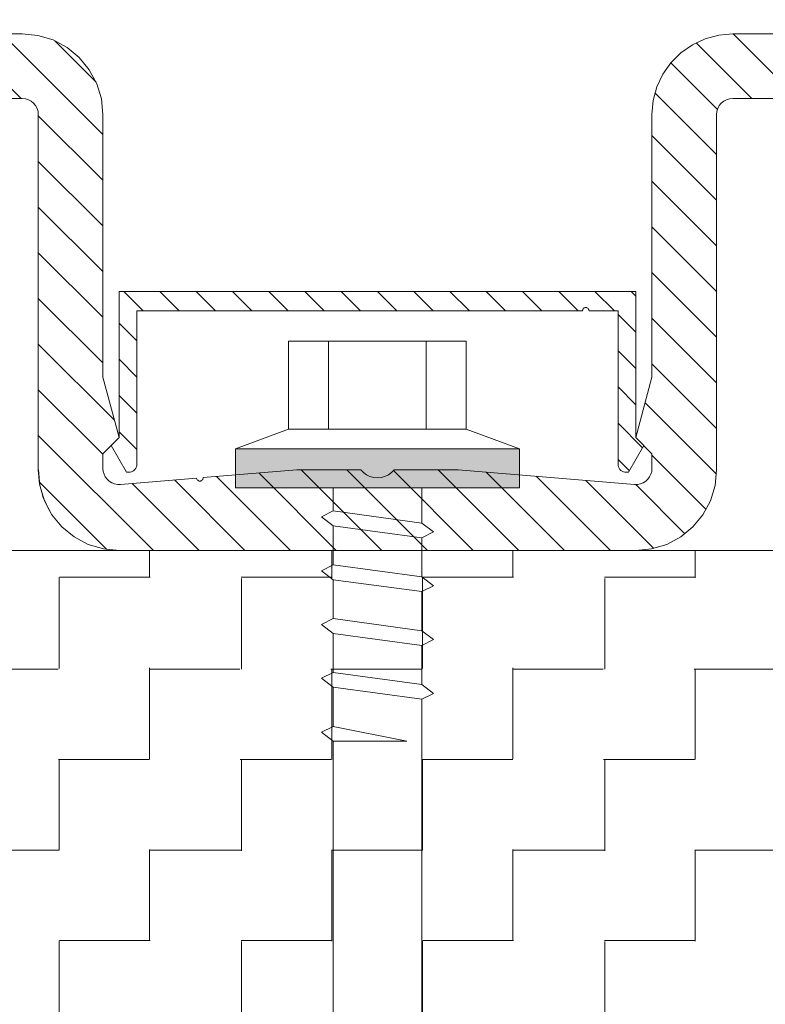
# Model space of a CAD drawing. Header units: metres. Extents: x 1316.5 to 1415.3, y -94.1 to -52.
# Tile 506 of 656: x 1403.0863 to 1403.1325, y -70.8508 to -70.7898. Entities that reach past the tile are written whole.
import ezdxf

# ---------------------------------------------------------------- set-up
doc = ezdxf.new("R2010")
doc.units = ezdxf.units.M
doc.header["$PDMODE"] = 65
doc.linetypes.add('AUSGEZOGEN', pattern=[0])
doc.layers.add('XR$4$_42143', color=7, linetype='Continuous')
for name, color, linetype, lineweight in [('XR$4$Maßlinie 1_50', 7, 'AUSGEZOGEN', 25), ('XR$4$Muster', 4, 'AUSGEZOGEN', 13), ('XR$4$STANDARD_1', 7, 'AUSGEZOGEN', 25), ('XR$4$Wand Mauerwerk nt', 7, 'AUSGEZOGEN', 25)]:
    doc.layers.add(name, color=color, linetype=linetype, lineweight=lineweight)
doc.styles.add('ARIAL', font='arial.ttf')
doc.dimstyles.new('DIMSTYLE_5', dxfattribs={"dimtxt": 0.04, "dimasz": 0.03, "dimexe": 0, "dimexo": 1e-06, "dimgap": 0.02, "dimtad": 2, "dimdec": 1, "dimlfac": 100, "dimrnd": 0.5, "dimzin": 4, "dimdsep": 46, "dimtxsty": 'ARIAL', "dimblk1": 'ALL_ML_KREIS', "dimblk2": 'ALL_ML_KREIS', "dimsah": 1, "dimcen": 0, "dimse1": 1, "dimse2": 1, "dimclrd": 7, "dimclre": 7, "dimclrt": 7, "dimadec": 0, "dimazin": 0, "dimtfac": 1, "dimtdec": 0, "dimtix": 1, "dimtmove": 2, "dimatfit": 3, "dimfxl": 0, "dimtvp": 1.2, "dimtzin": 0, "dimlwd": 0, "dimlwe": 25, "dimarcsym": 0})

# ---------------------------------------------------------------- blocks, each defined once
blk = doc.blocks.new('COMPLEXOBJECT_80')
at = {"layer": 'XR$4$STANDARD_1', "linetype": 'AUSGEZOGEN', "lineweight": 13, "transparency": 33554687}
h = blk.add_hatch(color=7, dxfattribs=at)
h.set_gradient(color2=(0, 0, 0), one_color=1)
h.paths.add_polyline_path([(1403.099675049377, -70.81638640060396), (1403.099675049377, -70.81880593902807), (1403.117275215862, -70.81638640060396)], flags=0)
h = blk.add_hatch(color=7, dxfattribs=at)
h.set_gradient(color2=(0, 0, 0), one_color=1)
h.paths.add_polyline_path([(1403.099675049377, -70.81880593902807), (1403.117275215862, -70.81880593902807), (1403.117275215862, -70.81638640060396)], flags=0)
at = {"layer": 'XR$4$STANDARD_1', "color": 7, "linetype": 'AUSGEZOGEN', "lineweight": 13, "transparency": 33554687}
for p, q in [((1403.102975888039, -70.80973003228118), (1403.102975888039, -70.81517673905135)), ((1403.108475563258, -70.80973003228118), (1403.102975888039, -70.80973003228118)), ((1403.10544861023, -70.80973003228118), (1403.10544861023, -70.81517673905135)), ((1403.113975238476, -70.80973003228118), (1403.108475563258, -70.80973003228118)), ((1403.111498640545, -70.80973003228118), (1403.111498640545, -70.81517673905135)), ((1403.113975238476, -70.81517673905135), (1403.113975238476, -70.80973003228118)), ((1403.099673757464, -70.81638683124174), (1403.102975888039, -70.81517673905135)), ((1403.102975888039, -70.81517673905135), (1403.113975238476, -70.81517673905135)), ((1403.117273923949, -70.81638683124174), (1403.113975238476, -70.81517673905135)), ((1403.099673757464, -70.81638683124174), (1403.099673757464, -70.81880701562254)), ((1403.099673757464, -70.81638683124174), (1403.117273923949, -70.81638683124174)), ((1403.117273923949, -70.81638683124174), (1403.117273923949, -70.81880701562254)), ((1403.117273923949, -70.81880701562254), (1403.099673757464, -70.81880701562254)), ((1403.105723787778, -70.81880701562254), (1403.105723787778, -70.82024620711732)), ((1403.111223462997, -70.82099422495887), (1403.111223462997, -70.81880701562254)), ((1403.105723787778, -70.82024620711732), (1403.105011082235, -70.82060966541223)), ((1403.111223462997, -70.82099422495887), (1403.105723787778, -70.82024620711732)), ((1403.105011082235, -70.82060966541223), (1403.105723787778, -70.8211634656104)), ((1403.105723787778, -70.82116002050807), (1403.105723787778, -70.82357998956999)), ((1403.105723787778, -70.8211634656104), (1403.111223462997, -70.8219043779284)), ((1403.111939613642, -70.82154091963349), (1403.111223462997, -70.82099422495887)), ((1403.111223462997, -70.8219043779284), (1403.111939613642, -70.82154091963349)), ((1403.111223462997, -70.82432434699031), (1403.111223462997, -70.8219043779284)), ((1403.105723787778, -70.82357998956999), (1403.105011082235, -70.82394344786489)), ((1403.105011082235, -70.82394344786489), (1403.105723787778, -70.82450069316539)), ((1403.111223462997, -70.82433145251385), (1403.105723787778, -70.82357998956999)), ((1403.105723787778, -70.82449380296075), (1403.105723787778, -70.82691377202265)), ((1403.105723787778, -70.82450069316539), (1403.111223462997, -70.82523816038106)), ((1403.111939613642, -70.82487470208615), (1403.111223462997, -70.82433145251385)), ((1403.111223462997, -70.82523816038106), (1403.111939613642, -70.82487470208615)), ((1403.111223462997, -70.82765812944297), (1403.111223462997, -70.82523816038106)), ((1403.105723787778, -70.82691377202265), (1403.105011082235, -70.82727723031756)), ((1403.111223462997, -70.82766523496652), (1403.105723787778, -70.82691377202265)), ((1403.105011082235, -70.82727723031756), (1403.105723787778, -70.82783447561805)), ((1403.105723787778, -70.82783103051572), (1403.105723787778, -70.8302475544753)), ((1403.105723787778, -70.82783447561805), (1403.111223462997, -70.82857172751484)), ((1403.111939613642, -70.82820848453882), (1403.111223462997, -70.82766523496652)), ((1403.111223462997, -70.82857172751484), (1403.111939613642, -70.82820848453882)), ((1403.111223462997, -70.83099191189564), (1403.111223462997, -70.82857172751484)), ((1403.105723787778, -70.8302475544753), (1403.105011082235, -70.83061079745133)), ((1403.105011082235, -70.83061079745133), (1403.105723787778, -70.83116825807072)), ((1403.111223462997, -70.83099901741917), (1403.105723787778, -70.8302475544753)), ((1403.105723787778, -70.8311648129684), (1403.105723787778, -70.83358478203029)), ((1403.105723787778, -70.83116825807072), (1403.111223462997, -70.83190550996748)), ((1403.111939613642, -70.83154226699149), (1403.111223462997, -70.83099901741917)), ((1403.111223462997, -70.83190550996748), (1403.111939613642, -70.83154226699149)), ((1403.111223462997, -70.96908345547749), (1403.111223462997, -70.83190550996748)), ((1403.105723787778, -70.83358478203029), (1403.105011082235, -70.83394457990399)), ((1403.110302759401, -70.83449859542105), (1403.105723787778, -70.83358478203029)), ((1403.105011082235, -70.83394457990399), (1403.105723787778, -70.83449859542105)), ((1403.105723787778, -70.83449859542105), (1403.105723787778, -70.96908345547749)), ((1403.105723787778, -70.83449859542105), (1403.110302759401, -70.83449859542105))]:
    blk.add_line(p, q, dxfattribs=at)
blk = doc.blocks.new('COMPLEXOBJECT_81')
at = {"layer": 'XR$4$_42143', "color": 7, "linetype": 'AUSGEZOGEN', "lineweight": 13, "transparency": 33554687}
for p, q in [((1403.023472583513, -70.7906975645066), (1403.086475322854, -70.7906975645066)), ((1403.086475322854, -70.7906975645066), (1403.087448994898, -70.79079316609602)), ((1403.087448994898, -70.79079316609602), (1403.088387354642, -70.79107480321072)), ((1403.127976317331, -70.791367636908), (1403.128766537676, -70.79099728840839)), ((1403.128766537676, -70.79099728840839), (1403.129606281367, -70.7907750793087)), ((1403.129606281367, -70.7907750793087), (1403.130474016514, -70.7906975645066)), ((1403.193473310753, -70.7906975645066), (1403.130474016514, -70.7906975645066)), ((1403.088387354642, -70.79107480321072), (1403.089251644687, -70.79154075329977)), ((1403.089251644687, -70.79154075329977), (1403.090010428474, -70.79216173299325)), ((1403.127260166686, -70.79186889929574), (1403.127976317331, -70.791367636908)), ((1403.090010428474, -70.79216173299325), (1403.090630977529, -70.79291965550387)), ((1403.126646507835, -70.79248298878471), (1403.127260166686, -70.79186889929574)), ((1403.126145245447, -70.79319870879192), (1403.126646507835, -70.79248298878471)), ((1403.090630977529, -70.79291965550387), (1403.091093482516, -70.79378437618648)), ((1403.12577834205, -70.79398505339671), (1403.126145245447, -70.79319870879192)), ((1403.091093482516, -70.79378437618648), (1403.091378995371, -70.79472316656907)), ((1403.125552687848, -70.79482824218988), (1403.12577834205, -70.79398505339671)), ((1403.086475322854, -70.79469818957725), (1403.031974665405, -70.79469818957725)), ((1403.086475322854, -70.79469818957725), (1403.086669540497, -70.79471541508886)), ((1403.086669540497, -70.79471541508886), (1403.086856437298, -70.79477225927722)), ((1403.086856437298, -70.79477225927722), (1403.087029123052, -70.7948635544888)), ((1403.087029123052, -70.7948635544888), (1403.087181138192, -70.79499102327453)), ((1403.087181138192, -70.79499102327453), (1403.08730817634, -70.79514260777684)), ((1403.08730817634, -70.79514260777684), (1403.087399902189, -70.79531572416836)), ((1403.091378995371, -70.79472316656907), (1403.091474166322, -70.79569640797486)), ((1403.125475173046, -70.79569640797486), (1403.125552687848, -70.79482824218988)), ((1403.129549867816, -70.79531572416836), (1403.129645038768, -70.79514260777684)), ((1403.129645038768, -70.79514260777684), (1403.129768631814, -70.79499102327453)), ((1403.129768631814, -70.79499102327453), (1403.129920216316, -70.7948635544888)), ((1403.129920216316, -70.7948635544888), (1403.13009290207, -70.79477225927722)), ((1403.13009290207, -70.79477225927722), (1403.130279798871, -70.79471541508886)), ((1403.130279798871, -70.79471541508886), (1403.130474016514, -70.79469818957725)), ((1403.184974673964, -70.79469818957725), (1403.130474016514, -70.79469818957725)), ((1403.087399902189, -70.79531572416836), (1403.08745631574, -70.79550262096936)), ((1403.08745631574, -70.79550262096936), (1403.087473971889, -70.79569640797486)), ((1403.087473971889, -70.81769941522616), (1403.087473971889, -70.79569640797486)), ((1403.091474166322, -70.79569640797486), (1403.091474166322, -70.81196676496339)), ((1403.125475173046, -70.79569640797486), (1403.125475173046, -70.81196676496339)), ((1403.129475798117, -70.79569640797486), (1403.129493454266, -70.79550262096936)), ((1403.129475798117, -70.79569640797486), (1403.129475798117, -70.81769941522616)), ((1403.129493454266, -70.79550262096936), (1403.129549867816, -70.79531572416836)), ((1403.124476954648, -70.80664666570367), (1403.09247626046, -70.80664666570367)), ((1403.09247626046, -70.80664666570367), (1403.09247626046, -70.8156986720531)), ((1403.124476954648, -70.8156986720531), (1403.124476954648, -70.80664666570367)), ((1403.093573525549, -70.81734629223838), (1403.093573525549, -70.80784642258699)), ((1403.093573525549, -70.80784642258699), (1403.121174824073, -70.80784642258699)), ((1403.121174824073, -70.80784642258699), (1403.121178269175, -70.8078111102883)), ((1403.121178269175, -70.8078111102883), (1403.12118515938, -70.80777924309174)), ((1403.12118515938, -70.80777924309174), (1403.121202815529, -70.8077473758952)), ((1403.121202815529, -70.8077473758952), (1403.121220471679, -70.80771550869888)), ((1403.121220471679, -70.80771550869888), (1403.121245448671, -70.80769483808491)), ((1403.121245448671, -70.80769483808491), (1403.121273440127, -70.80767330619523)), ((1403.121273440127, -70.80767330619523), (1403.121305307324, -70.807659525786)), ((1403.121305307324, -70.807659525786), (1403.121340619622, -70.80764832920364)), ((1403.121340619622, -70.80764832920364), (1403.121375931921, -70.80764488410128)), ((1403.121375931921, -70.80764488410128), (1403.121414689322, -70.80765177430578)), ((1403.121414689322, -70.80765177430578), (1403.121450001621, -70.80766297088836)), ((1403.121450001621, -70.80766297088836), (1403.12148531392, -70.80768364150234)), ((1403.12148531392, -70.80768364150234), (1403.121516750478, -70.80770861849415)), ((1403.121516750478, -70.80770861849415), (1403.121538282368, -70.80773704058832)), ((1403.121538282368, -70.80773704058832), (1403.12155938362, -70.80777235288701)), ((1403.12155938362, -70.80777235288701), (1403.121569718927, -70.80780766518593)), ((1403.121569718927, -70.80780766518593), (1403.121577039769, -70.80784642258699)), ((1403.121577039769, -70.80784642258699), (1403.123376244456, -70.80784642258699)), ((1403.123376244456, -70.80784642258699), (1403.123376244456, -70.81734629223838)), ((1403.091474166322, -70.81196676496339), (1403.09247626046, -70.8156986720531)), ((1403.125475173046, -70.81196676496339), (1403.124476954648, -70.8156986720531)), ((1403.09247626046, -70.8156986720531), (1403.091474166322, -70.81669775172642)), ((1403.09247626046, -70.8156986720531), (1403.09197542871, -70.81619648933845)), ((1403.09247626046, -70.8156986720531), (1403.09197542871, -70.81619648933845)), ((1403.124476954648, -70.8156986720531), (1403.124974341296, -70.81619648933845)), ((1403.124476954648, -70.8156986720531), (1403.125475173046, -70.81669775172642)), ((1403.124974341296, -70.81619648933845), (1403.124476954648, -70.8156986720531)), ((1403.09197542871, -70.81619648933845), (1403.092927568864, -70.8178475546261)), ((1403.091474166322, -70.81669775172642), (1403.091474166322, -70.81761070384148)), ((1403.125475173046, -70.81669775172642), (1403.125475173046, -70.81761070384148)), ((1403.087551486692, -70.8185632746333), (1403.087473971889, -70.81769941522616)), ((1403.087475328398, -70.81769941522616), (1403.087570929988, -70.81867265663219)), ((1403.091491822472, -70.81779415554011), (1403.091474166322, -70.81761070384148)), ((1403.091541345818, -70.81796727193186), (1403.091491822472, -70.81779415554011)), ((1403.092927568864, -70.8178475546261), (1403.093076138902, -70.8178475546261)), ((1403.092927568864, -70.8178475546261), (1403.093076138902, -70.8178475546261)), ((1403.093076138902, -70.8178475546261), (1403.093160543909, -70.81784066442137)), ((1403.093160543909, -70.81784066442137), (1403.093245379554, -70.81781568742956)), ((1403.093245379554, -70.81781568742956), (1403.093326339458, -70.81778037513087)), ((1403.093326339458, -70.81778037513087), (1403.093396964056, -70.81773128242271)), ((1403.093396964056, -70.81773128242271), (1403.093456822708, -70.81766754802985)), ((1403.093456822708, -70.81766754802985), (1403.093506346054, -70.81759692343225)), ((1403.093506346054, -70.81759692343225), (1403.093545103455, -70.81751596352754)), ((1403.093545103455, -70.81751596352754), (1403.093566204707, -70.81743500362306)), ((1403.093566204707, -70.81743500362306), (1403.093573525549, -70.81734629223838)), ((1403.097672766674, -70.81818259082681), (1403.103476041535, -70.81769941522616)), ((1403.103476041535, -70.81769941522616), (1403.107451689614, -70.81769941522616)), ((1403.107610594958, -70.81786822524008), (1403.107451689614, -70.81769941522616)), ((1403.109501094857, -70.81769941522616), (1403.109339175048, -70.81786822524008)), ((1403.113473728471, -70.81769941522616), (1403.109501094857, -70.81769941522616)), ((1403.119675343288, -70.81821445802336), (1403.113473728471, -70.81769941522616)), ((1403.123376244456, -70.81734629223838), (1403.123383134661, -70.81743500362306)), ((1403.123383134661, -70.81743500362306), (1403.123404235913, -70.81751596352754)), ((1403.123404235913, -70.81751596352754), (1403.123442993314, -70.81759692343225)), ((1403.123442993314, -70.81759692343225), (1403.12349251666, -70.81766754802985)), ((1403.12349251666, -70.81766754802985), (1403.123552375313, -70.81773128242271)), ((1403.123552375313, -70.81773128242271), (1403.12362299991, -70.81778037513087)), ((1403.12362299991, -70.81778037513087), (1403.123703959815, -70.81781568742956)), ((1403.123703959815, -70.81781568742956), (1403.12378879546, -70.81784066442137)), ((1403.12378879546, -70.81784066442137), (1403.123873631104, -70.8178475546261)), ((1403.123873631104, -70.8178475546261), (1403.124021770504, -70.8178475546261)), ((1403.125457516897, -70.81779415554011), (1403.125407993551, -70.81796727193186)), ((1403.125475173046, -70.81761070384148), (1403.125457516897, -70.81779415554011)), ((1403.129475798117, -70.81769941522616), (1403.129380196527, -70.81867265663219)), ((1403.091622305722, -70.81813349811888), (1403.091541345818, -70.81796727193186)), ((1403.091735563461, -70.8182816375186), (1403.091622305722, -70.81813349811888)), ((1403.091869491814, -70.81840479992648), (1403.091735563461, -70.8182816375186)), ((1403.092024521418, -70.81850384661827), (1403.091869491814, -70.81840479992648)), ((1403.092557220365, -70.81860547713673), (1403.097277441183, -70.81821445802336)), ((1403.097280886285, -70.81824977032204), (1403.097277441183, -70.81821445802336)), ((1403.097295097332, -70.81828508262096), (1403.097280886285, -70.81824977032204)), ((1403.097316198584, -70.81831694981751), (1403.097295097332, -70.81828508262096)), ((1403.097341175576, -70.81834451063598), (1403.097316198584, -70.81831694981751)), ((1403.097369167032, -70.81836604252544), (1403.097341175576, -70.81834451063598)), ((1403.097401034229, -70.81838326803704), (1403.097369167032, -70.81836604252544)), ((1403.097436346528, -70.81839446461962), (1403.097401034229, -70.81838326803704)), ((1403.097475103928, -70.81839790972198), (1403.097436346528, -70.81839446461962)), ((1403.097510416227, -70.81839446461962), (1403.097475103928, -70.81839790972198)), ((1403.097545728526, -70.81838326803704), (1403.097510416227, -70.81839446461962)), ((1403.097577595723, -70.8183694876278), (1403.097545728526, -70.81838326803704)), ((1403.097609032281, -70.81834795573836), (1403.097577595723, -70.8183694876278)), ((1403.097634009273, -70.81832039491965), (1403.097609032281, -70.81834795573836)), ((1403.097651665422, -70.81828852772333), (1403.097634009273, -70.81832039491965)), ((1403.097665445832, -70.8182532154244), (1403.097651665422, -70.81828852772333)), ((1403.097672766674, -70.81821790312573), (1403.097665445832, -70.8182532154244)), ((1403.097672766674, -70.81818259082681), (1403.097672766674, -70.81821790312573)), ((1403.107800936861, -70.81800947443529), (1403.107610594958, -70.81786822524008)), ((1403.108012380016, -70.81811196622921), (1403.107800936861, -70.81800947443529)), ((1403.108241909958, -70.8181757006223), (1403.108012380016, -70.81811196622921)), ((1403.108474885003, -70.81819637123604), (1403.108241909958, -70.8181757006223)), ((1403.108710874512, -70.8181757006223), (1403.108474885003, -70.81819637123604)), ((1403.108936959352, -70.81811196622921), (1403.108710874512, -70.8181757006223)), ((1403.109148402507, -70.81800947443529), (1403.108936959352, -70.81811196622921)), ((1403.109339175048, -70.81786822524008), (1403.109148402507, -70.81800947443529)), ((1403.124392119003, -70.81860547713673), (1403.119675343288, -70.81821445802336)), ((1403.125083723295, -70.81840479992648), (1403.12492481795, -70.81850384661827)), ((1403.125217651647, -70.8182816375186), (1403.125083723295, -70.81840479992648)), ((1403.125327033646, -70.81813349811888), (1403.125217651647, -70.8182816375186)), ((1403.125407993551, -70.81796727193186), (1403.125327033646, -70.81813349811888)), ((1403.087777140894, -70.81940646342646), (1403.087551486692, -70.8185632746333)), ((1403.087570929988, -70.81867265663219), (1403.087856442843, -70.81961144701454)), ((1403.092194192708, -70.81857016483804), (1403.092024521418, -70.81850384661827)), ((1403.092373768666, -70.81860547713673), (1403.092194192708, -70.81857016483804)), ((1403.092557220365, -70.81860547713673), (1403.092373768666, -70.81860547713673)), ((1403.124575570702, -70.81860547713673), (1403.124392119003, -70.81860547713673)), ((1403.124755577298, -70.81857016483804), (1403.124575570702, -70.81860547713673)), ((1403.12492481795, -70.81850384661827), (1403.124755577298, -70.81857016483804)), ((1403.129380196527, -70.81867265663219), (1403.129094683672, -70.81961144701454)), ((1403.088144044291, -70.82019711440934), (1403.087777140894, -70.81940646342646)), ((1403.087856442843, -70.81961144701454), (1403.088318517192, -70.82047530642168)), ((1403.129094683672, -70.81961144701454), (1403.128632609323, -70.82047530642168)), ((1403.088318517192, -70.82047530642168), (1403.088939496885, -70.82123409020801)), ((1403.128632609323, -70.82047530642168), (1403.12801162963, -70.82123409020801)), ((1403.088939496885, -70.82123409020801), (1403.089697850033, -70.82185506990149)), ((1403.12801162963, -70.82123409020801), (1403.127253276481, -70.82185506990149)), ((1403.089697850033, -70.82185506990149), (1403.090562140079, -70.8223167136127)), ((1403.127253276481, -70.82185506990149), (1403.126388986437, -70.8223167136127)), ((1403.090562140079, -70.8223167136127), (1403.091500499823, -70.82259921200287)), ((1403.091500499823, -70.82259921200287), (1403.092474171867, -70.82269825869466)), ((1403.124476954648, -70.82269825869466), (1403.09247626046, -70.82269825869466)), ((1403.125450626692, -70.82259921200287), (1403.124476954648, -70.82269825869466)), ((1403.126388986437, -70.8223167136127), (1403.125450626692, -70.82259921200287))]:
    blk.add_line(p, q, dxfattribs=at)
for points in [[(1403.121174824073, -70.80784642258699), (1403.121174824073, -70.80784642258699)], [(1403.121375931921, -70.80764488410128), (1403.121375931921, -70.80764488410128)], [(1403.093076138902, -70.8178475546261), (1403.093076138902, -70.8178475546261)], [(1403.123376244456, -70.81734629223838), (1403.123376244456, -70.81734629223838)]]:
    blk.add_lwpolyline(points, close=True, dxfattribs=at)
at = {"layer": 'XR$4$Muster', "color": 4, "linetype": 'AUSGEZOGEN', "lineweight": 13, "transparency": 33554687}
for p, q in [((1403.082407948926, -70.7906975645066), (1403.086408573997, -70.79469818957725)), ((1403.085237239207, -70.7906975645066), (1403.091474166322, -70.79693492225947)), ((1403.130491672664, -70.7906975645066), (1403.134492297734, -70.79469818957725)), ((1403.088489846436, -70.79112131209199), (1403.091050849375, -70.79368188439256)), ((1403.128205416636, -70.79124102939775), (1403.131663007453, -70.79469818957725)), ((1403.126632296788, -70.79249332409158), (1403.129524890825, -70.79538634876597)), ((1403.125658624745, -70.7943485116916), (1403.129475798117, -70.79816568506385)), ((1403.087473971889, -70.79576358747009), (1403.091474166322, -70.79976421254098)), ((1403.125475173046, -70.79699435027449), (1403.129475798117, -70.80099497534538)), ((1403.087473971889, -70.79859287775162), (1403.091474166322, -70.80259350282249)), ((1403.125475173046, -70.79982019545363), (1403.129475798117, -70.80382426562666)), ((1403.087473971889, -70.80142216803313), (1403.091474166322, -70.80541934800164)), ((1403.125475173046, -70.80264948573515), (1403.129475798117, -70.8066501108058)), ((1403.087473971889, -70.80424801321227), (1403.091474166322, -70.80824863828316)), ((1403.125475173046, -70.80547877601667), (1403.129475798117, -70.80947940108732)), ((1403.093958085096, -70.80784642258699), (1403.092758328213, -70.80664666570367)), ((1403.096205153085, -70.80784642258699), (1403.095005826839, -70.80664666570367)), ((1403.098448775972, -70.80784642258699), (1403.097249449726, -70.80664666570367)), ((1403.100695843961, -70.80784642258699), (1403.099496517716, -70.80664666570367)), ((1403.102939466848, -70.80784642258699), (1403.101740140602, -70.80664666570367)), ((1403.105183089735, -70.80784642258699), (1403.103983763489, -70.80664666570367)), ((1403.107430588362, -70.80784642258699), (1403.106231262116, -70.80664666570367)), ((1403.109674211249, -70.80784642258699), (1403.108474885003, -70.80664666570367)), ((1403.111921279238, -70.80784642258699), (1403.110721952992, -70.80664666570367)), ((1403.114164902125, -70.80784642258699), (1403.112965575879, -70.80664666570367)), ((1403.116408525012, -70.80784642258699), (1403.115209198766, -70.80664666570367)), ((1403.118656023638, -70.80784642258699), (1403.117456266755, -70.80664666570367)), ((1403.120899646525, -70.80784642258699), (1403.119700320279, -70.80664666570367)), ((1403.123146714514, -70.80784642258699), (1403.121943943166, -70.80664666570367)), ((1403.124476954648, -70.80693260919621), (1403.124191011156, -70.80664666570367)), ((1403.087473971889, -70.80707730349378), (1403.091474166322, -70.81107792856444)), ((1403.124476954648, -70.80917623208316), (1403.123376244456, -70.8080755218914)), ((1403.093573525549, -70.80970505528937), (1403.09247626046, -70.80860779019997)), ((1403.125475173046, -70.80830806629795), (1403.129475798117, -70.81230524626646)), ((1403.087473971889, -70.80990659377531), (1403.092186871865, -70.81461604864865)), ((1403.124476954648, -70.81141985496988), (1403.123376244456, -70.81032258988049)), ((1403.093573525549, -70.81195212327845), (1403.09247626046, -70.81085141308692)), ((1403.125475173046, -70.8111339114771), (1403.129475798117, -70.81513798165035)), ((1403.087473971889, -70.8127358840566), (1403.091474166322, -70.81673220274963)), ((1403.124476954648, -70.81366692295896), (1403.123376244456, -70.81256621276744)), ((1403.093573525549, -70.8141957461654), (1403.09247626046, -70.81309934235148)), ((1403.125051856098, -70.81354376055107), (1403.129468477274, -70.81795693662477)), ((1403.124896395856, -70.8163342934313), (1403.123376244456, -70.81481328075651)), ((1403.093573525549, -70.8164436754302), (1403.09247626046, -70.81534296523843)), ((1403.087473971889, -70.81556172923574), (1403.094610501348, -70.82269825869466)), ((1403.124021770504, -70.8178475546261), (1403.124974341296, -70.81619648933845)), ((1403.124074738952, -70.81775539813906), (1403.123376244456, -70.81705690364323)), ((1403.125475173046, -70.81679249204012), (1403.128833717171, -70.8201471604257)), ((1403.103751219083, -70.81769941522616), (1403.108753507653, -70.82269825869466)), ((1403.106580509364, -70.81769941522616), (1403.111579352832, -70.82269825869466)), ((1403.109458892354, -70.81774506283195), (1403.114408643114, -70.82269825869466)), ((1403.112238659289, -70.81769941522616), (1403.117237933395, -70.82269825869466)), ((1403.115209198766, -70.81784066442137), (1403.120067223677, -70.82269825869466)), ((1403.087533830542, -70.81844700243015), (1403.091724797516, -70.8226414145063)), ((1403.095898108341, -70.81832728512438), (1403.100265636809, -70.82269825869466)), ((1403.098508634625, -70.81811196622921), (1403.10309492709, -70.82269825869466)), ((1403.101119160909, -70.81789320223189), (1403.105924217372, -70.82269825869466)), ((1403.118296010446, -70.81809818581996), (1403.122896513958, -70.82269825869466)), ((1403.121379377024, -70.81835570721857), (1403.125594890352, -70.82257078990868)), ((1403.093287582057, -70.8185460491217), (1403.09743979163, -70.82269825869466)), ((1403.124466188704, -70.8186097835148), (1403.127517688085, -70.82166472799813))]:
    blk.add_line(p, q, dxfattribs=at)
blk = doc.blocks.new('ALL_ML_KREIS')
at = {"color": 0, "linetype": 'ByBlock', "lineweight": -2}
for p, q in [((0, -0.5), (0, 0.5)), ((-1, 0), (0.5, 0))]:
    blk.add_line(p, q, dxfattribs=at)
blk.add_circle((0, 0), 0.15, dxfattribs=at)
blk = doc.blocks.new('*D465')
at = {"layer": 'DEFPOINTS', "color": 7, "linetype": 'AUSGEZOGEN', "lineweight": 25, "transparency": 33554687}
for p in [(1403.083476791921, -70.69114456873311), (1403.083476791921, -70.86791158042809), (1403.133475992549, -70.91051357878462)]:
    blk.add_point(p, dxfattribs=at)
at = {"layer": 'XR$4$Maßlinie 1_50', "color": 7, "linetype": 'AUSGEZOGEN', "lineweight": -2, "transparency": 33554687}
blk.add_line((1403.083476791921, -70.69114456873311), (1403.133475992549, -70.69114456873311), dxfattribs=at)
at = {"layer": 'XR$4$Maßlinie 1_50', "color": 7, "linetype": 'AUSGEZOGEN', "lineweight": 25, "transparency": 33554687, "xscale": 0.03, "yscale": 0.03, "zscale": 0.03, "rotation": 180}
blk.add_blockref('ALL_ML_KREIS', (1403.083476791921, -70.69114456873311), dxfattribs=at)
at = {"layer": 'XR$4$Maßlinie 1_50', "color": 7, "linetype": 'AUSGEZOGEN', "lineweight": 25, "transparency": 33554687, "xscale": 0.03, "yscale": 0.03, "zscale": 0.03}
blk.add_blockref('ALL_ML_KREIS', (1403.133475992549, -70.69114456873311), dxfattribs=at)
at = {"layer": 'XR$4$Maßlinie 1_50', "color": 7, "linetype": 'AUSGEZOGEN', "lineweight": 25, "transparency": 33554687, "insert": (1403.108056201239, -70.66046244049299), "char_height": 0.04, "width": 0.12, "attachment_point": 5, "style": 'ARIAL'}
blk.add_mtext('\\A1;{\\A1;{5\\H0.026400;\\S^ ;}}', dxfattribs=at)
blk = doc.blocks.new('*D466')
at = {"layer": 'DEFPOINTS', "color": 7, "linetype": 'AUSGEZOGEN', "lineweight": 25, "transparency": 33554687}
for p in [(1403.133475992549, -70.69114456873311), (1403.133475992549, -70.91051357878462), (1403.205967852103, -71.24736920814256)]:
    blk.add_point(p, dxfattribs=at)
at = {"layer": 'XR$4$Maßlinie 1_50', "color": 7, "linetype": 'AUSGEZOGEN', "lineweight": -2, "transparency": 33554687}
blk.add_line((1403.133475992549, -70.69114456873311), (1403.205967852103, -70.69114456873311), dxfattribs=at)
at = {"layer": 'XR$4$Maßlinie 1_50', "color": 7, "linetype": 'AUSGEZOGEN', "lineweight": 25, "transparency": 33554687, "xscale": 0.03, "yscale": 0.03, "zscale": 0.03, "rotation": 180}
blk.add_blockref('ALL_ML_KREIS', (1403.133475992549, -70.69114456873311), dxfattribs=at)
at = {"layer": 'XR$4$Maßlinie 1_50', "color": 7, "linetype": 'AUSGEZOGEN', "lineweight": 25, "transparency": 33554687, "xscale": 0.03, "yscale": 0.03, "zscale": 0.03}
blk.add_blockref('ALL_ML_KREIS', (1403.205967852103, -70.69114456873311), dxfattribs=at)
at = {"layer": 'XR$4$Maßlinie 1_50', "color": 7, "linetype": 'AUSGEZOGEN', "lineweight": 25, "transparency": 33554687, "insert": (1403.169451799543, -70.6611445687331), "char_height": 0.04, "width": 0.12, "attachment_point": 5, "style": 'ARIAL'}
blk.add_mtext('\\A1;{\\A1;{7\\H0.026400;\\S^ ;}}', dxfattribs=at)

msp = doc.modelspace()

# ---------------------------------------------------------------- hatches: boundary and pattern name
at = {"layer": 'XR$4$Muster', "linetype": 'AUSGEZOGEN', "lineweight": 13, "transparency": 33554687}
h = msp.add_hatch(dxfattribs=at)
h.set_pattern_fill('MUSTER', color=4, scale=0.005625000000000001, angle=90.00000000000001, style=0, pattern_type=2)
h.set_pattern_definition([(90.00000000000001, (-0.01125, 0.01125), (-0.005625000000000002, 0.005625), [0.005625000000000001, -0.005625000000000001]), (180, (-0.01125, 0.01125), (-0.005625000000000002, -0.005625), [0.005625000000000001, -0.005625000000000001])])
h.paths.add_polyline_path([(1403.13347599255, -70.82269825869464), (1403.083476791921, -70.82269825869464), (1403.083476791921, -70.94785751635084), (1403.13347599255, -70.94785751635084)], flags=0)

# ---------------------------------------------------------------- linework, layer by layer
at = {"layer": 'XR$4$Wand Mauerwerk nt', "color": 7, "linetype": 'AUSGEZOGEN', "lineweight": 13, "transparency": 33554687}
msp.add_line((1403.133475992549, -70.82269825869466), (1403.083476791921, -70.82269825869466), dxfattribs=at)

# ---------------------------------------------------------------- block references
at = {"layer": 'XR$4$Muster', "color": 4, "linetype": 'AUSGEZOGEN', "lineweight": 13, "transparency": 33554687}
msp.add_blockref('COMPLEXOBJECT_81', (0, 0), dxfattribs=at)
at = {"layer": 'XR$4$STANDARD_1', "color": 7, "linetype": 'AUSGEZOGEN', "lineweight": 13, "transparency": 33554687}
msp.add_blockref('COMPLEXOBJECT_80', (0, 0), dxfattribs=at)

# ---------------------------------------------------------------- dimensions: what is measured, and where the dimension line sits
at = {"layer": 'XR$4$Maßlinie 1_50', "color": 7, "linetype": 'AUSGEZOGEN', "lineweight": 25, "transparency": 33554687}
for base, p1, p2, picture, middle in [((1403.133475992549, -70.69114456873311), (1403.083476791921, -70.86791058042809), (1403.133475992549, -70.9105125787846), '*D465', (1403.108056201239, -70.66046244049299)), ((1403.205967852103, -70.69114456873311), (1403.133475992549, -70.9105125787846), (1403.205967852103, -71.24736820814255), '*D466', (1403.169451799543, -70.6611445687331))]:
    dim = msp.add_linear_dim(base=base, p1=p1, p2=p2, dimstyle='DIMSTYLE_5', override={"dimpost": '<>', "dimclrd": 7, "dimclre": 7, "dimclrt": 7, "dimlwd": 0, "dimlwe": 25}, dxfattribs=at)
    dim.commit()
    dim.dimension.update_dxf_attribs({"geometry": picture, "text_midpoint": middle, "dimtype": 160})

doc.saveas('drawing.dxf')
